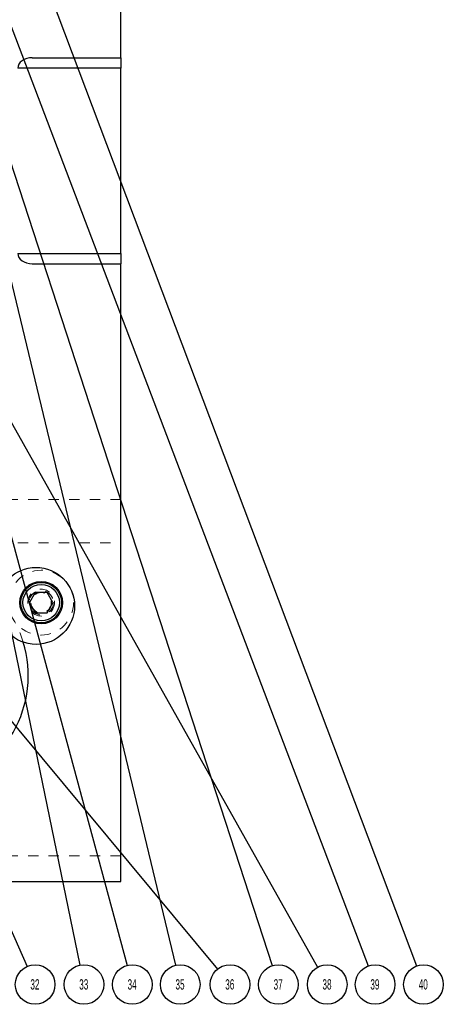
# Model space of a CAD drawing. Header units: inches. Extents: x 1880 to 2363, y -453 to -54.
# Tile 862 of 1056: x 2046.2 to 2050.31, y -75.56 to -66. Entities that reach past the tile are written whole.
import ezdxf

# ---------------------------------------------------------------- set-up
doc = ezdxf.new("R2010")
doc.units = ezdxf.units.IN
doc.header["$LTSCALE"] = 0.5
doc.header["$MEASUREMENT"] = 0
doc.linetypes.add('HIDDEN', pattern=[0.225, 0.15, -0.075])
for name, color, linetype in [('DSS-M-S', 53, 'Continuous'), ('SID-M-S', 105, 'Continuous'), ('SVD-M-S', 8, 'Continuous')]:
    doc.layers.add(name, color=color, linetype=linetype)
doc.styles.add('SLDTEXTSTYLE0', font='TXT', dxfattribs={"width": 0.595745})

msp = doc.modelspace()

# ---------------------------------------------------------------- linework, layer by layer
at = {"layer": 'DSS-M-S', "linetype": 'Continuous', "lineweight": 25}
for p, q in [((2047.18179, -66.36607), (2047.18179, -61.62907)), ((2046.32321, -66.36607), (2047.18179, -66.36607)), ((2047.18179, -66.36607), (2047.18179, -66.46607)), ((2047.18179, -66.46607), (2046.18179, -66.46607)), ((2047.18179, -68.26607), (2047.18179, -66.46607)), ((2046.18179, -68.26607), (2047.18179, -68.26607)), ((2047.18179, -68.26607), (2047.18179, -68.36607)), ((2046.32321, -68.36607), (2047.18179, -68.36607)), ((2047.18179, -74.36607), (2047.18179, -68.36607)), ((2034.68179, -74.36607), (2047.18179, -74.36607))]:
    msp.add_line(p, q, dxfattribs=at)
at = {"layer": 'DSS-M-S', "linetype": 'HIDDEN', "lineweight": 18}
for p, q in [((2047.18179, -70.65512), (2045.18179, -70.65512)), ((2045.18179, -71.07702), (2047.18179, -71.07702)), ((2047.18179, -74.11607), (2034.68179, -74.11607))]:
    msp.add_line(p, q, dxfattribs=at)
msp.add_circle((2046.40923, -71.6574), 0.09843, dxfattribs=at)
msp.add_arc((2045.18179, -72.36607), 1.10236, 17.109636, 42.702271, dxfattribs=at)
at = {"layer": 'DSS-M-S', "linetype": 'Continuous', "lineweight": 25}
msp.add_arc((2045.18179, -72.36607), 1.10236, 282.909966, 17.109636, dxfattribs=at)
for centre, major_axis, start_param, end_param in [((2046.32321, -66.46607), (0.14142, 0), 1.5707963, 3.1415927), ((2046.32321, -68.26607), (-0.14142, 0), 0, 1.5707963)]:
    msp.add_ellipse(centre, major_axis=major_axis, ratio=0.7071068, start_param=start_param, end_param=end_param, dxfattribs=at)
at = {"layer": 'SID-M-S'}
for p, q in [((2036.43968, -61.16066), (2048.11871, -75.21749)), ((2045.56937, -63.2951), (2050.05116, -75.18545)), ((2042.65822, -63.75206), (2049.09063, -75.19775)), ((2045.81218, -65.2619), (2049.58136, -75.18562)), ((2042.64883, -66.99863), (2046.27277, -75.18953)), ((2046.06005, -67.21705), (2048.65147, -75.18252)), ((2045.33834, -68.16884), (2046.78559, -75.17706)), ((2045.34751, -68.16666), (2047.24363, -75.17975)), ((2046.04821, -68.24039), (2047.71372, -75.1784))]:
    msp.add_line(p, q, dxfattribs=at)
for centre in [(2046.3506, -75.36545), (2046.8245, -75.36545), (2047.29384, -75.36545), (2047.75863, -75.36545), (2048.24164, -75.36545), (2048.71098, -75.36545), (2049.18488, -75.36545), (2049.64967, -75.36545), (2050.11901, -75.36545)]:
    msp.add_circle(centre, 0.19237, dxfattribs=at)
at = {"layer": 'SVD-M-S', "linetype": 'Continuous', "lineweight": 25}
for p, q in [((2046.3524, -71.55898), (2046.29558, -71.6574)), ((2046.3524, -71.55898), (2046.29558, -71.6574)), ((2046.46606, -71.55898), (2046.3524, -71.55898)), ((2046.46606, -71.55898), (2046.3524, -71.55898)), ((2046.52288, -71.6574), (2046.46606, -71.55898)), ((2046.52288, -71.6574), (2046.46606, -71.55898)), ((2046.29558, -71.6574), (2046.3524, -71.75583)), ((2046.29558, -71.6574), (2046.3524, -71.75583)), ((2046.46606, -71.75583), (2046.52288, -71.6574)), ((2046.46606, -71.75583), (2046.52288, -71.6574)), ((2046.3524, -71.75583), (2046.46606, -71.75583)), ((2046.3524, -71.75583), (2046.46606, -71.75583))]:
    msp.add_line(p, q, dxfattribs=at)
for centre, radius in [((2046.35924, -71.68884), 0.37402), ((2046.40923, -71.6574), 0.20669), ((2046.40923, -71.6574), 0.19685), ((2046.40923, -71.6574), 0.19685), ((2046.40923, -71.6574), 0.17717), ((2046.40923, -71.6574), 0.17717)]:
    msp.add_circle(centre, radius, dxfattribs=at)
at = {"layer": 'SVD-M-S', "linetype": 'HIDDEN', "lineweight": 18}
for radius in [0.31496, 0.12992, 0.11811, 0.11811, 0.10289, 0.10289, 0.10262, 0.10262, 0.1021, 0.1021]:
    msp.add_circle((2046.40923, -71.6574), radius, dxfattribs=at)

# ---------------------------------------------------------------- texts
at = {"layer": 'SID-M-S', "char_height": 0.1, "attachment_point": 2, "style": 'SLDTEXTSTYLE0'}
for s, insert in [('32', (2046.34859, -75.31435)), ('33', (2046.82249, -75.31435)), ('34', (2047.29183, -75.31435)), ('35', (2047.75661, -75.31435)), ('36', (2048.23963, -75.31435)), ('37', (2048.70897, -75.31435)), ('38', (2049.18287, -75.31435)), ('39', (2049.64765, -75.31435)), ('40', (2050.117, -75.31435))]:
    msp.add_mtext(s, dxfattribs=dict(at, insert=insert))

doc.saveas('drawing.dxf')
